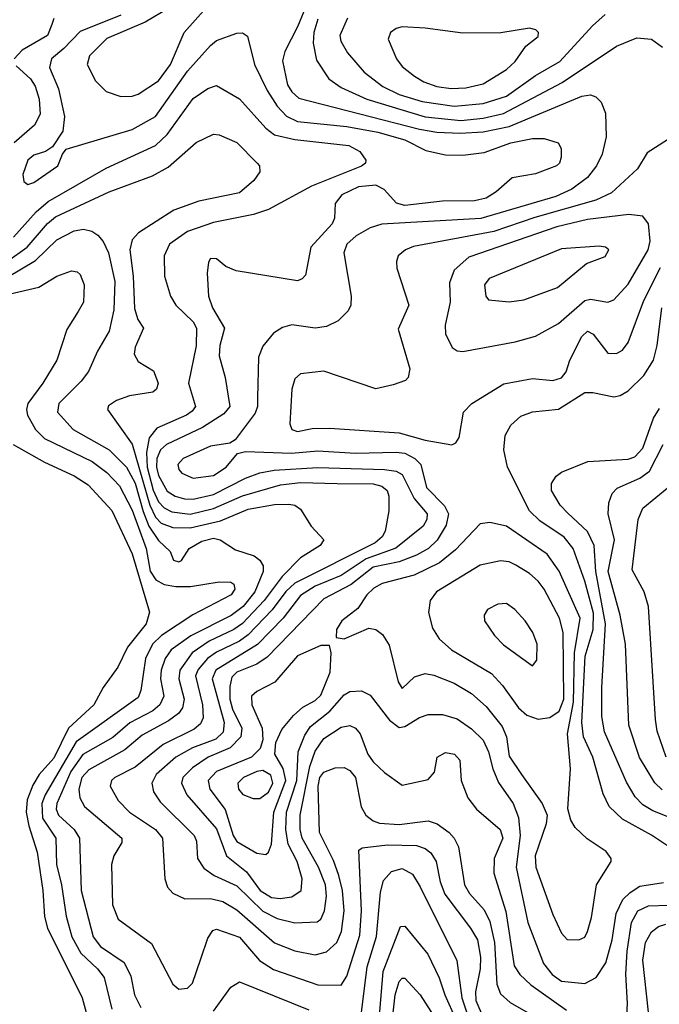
# Model space of a CAD drawing. Extents: x 997026 to 1115308, y 536381 to 619039.
# Tile 382 of 484: x 1054727 to 1056932, y 591862 to 595259. Entities that reach past the tile are written whole.
import ezdxf

# ---------------------------------------------------------------- set-up
doc = ezdxf.new("R2010")
doc.units = 0

msp = doc.modelspace()

# ---------------------------------------------------------------- linework, layer by layer
at = {"layer": '0CON20XD'}
for points in [[(1055728.5, 595341.5), (1055685.1, 595234.9), (1055640.5, 595149.5), (1055632.4, 595117.6), (1055649.8, 595035), (1055665, 595010.3), (1055689.2, 594989.2), (1056105, 594881.3), (1056165, 594871.3), (1056245, 594867.9), (1056325, 594872.8), (1056415, 594891.5), (1056665, 594995.3), (1056695, 595000), (1056712.8, 594992.8), (1056731.9, 594975), (1056746.4, 594936.4), (1056748.8, 594855), (1056735, 594795.8), (1056715.9, 594755), (1056684.7, 594715), (1056630.4, 594675), (1056575, 594650), (1056316.9, 594573.1), (1055975, 594554.2), (1055935, 594541.6), (1055886.4, 594513.6), (1055854.7, 594485), (1055844.1, 594455), (1055869.3, 594305), (1055868.7, 594275), (1055858.9, 594255), (1055825, 594220.8), (1055785, 594201.2), (1055745, 594195.3), (1055665, 594206.7), (1055633.1, 594196.9), (1055601.7, 594178.2), (1055565, 594133.3), (1055549.7, 594095), (1055547, 593955), (1055546.5, 593925), (1055538.4, 593901.6), (1055470, 593810), (1055451.1, 593798.9), (1055385, 593787.5), (1055290, 593745), (1055272.5, 593725), (1055275, 593707.5), (1055285.5, 593695), (1055325, 593677.6), (1055395, 593686.4), (1055438.8, 593715), (1055477.3, 593762.7), (1055505, 593770), (1055663.5, 593763.5), (1055755, 593771.5), (1055885, 593763.7), (1056025, 593767.8), (1056055, 593763.6), (1056089.4, 593745), (1056109.8, 593725), (1056129.8, 593645), (1056191.6, 593581.6), (1056205.2, 593555), (1056197.4, 593515), (1056166.2, 593463.8), (1056136.2, 593435), (1056095, 593412.4), (1056035, 593388.6), (1055945, 593370.2), (1055869.7, 593310.3), (1055775, 593261.7), (1055580.6, 593059.4), (1055544.7, 593035.3), (1055475, 593007.9), (1055458.8, 592991.2), (1055450.9, 592959.1), (1055450.8, 592915), (1055460.5, 592880.5), (1055492.7, 592815), (1055489.1, 592785), (1055452.8, 592747.2), (1055377.1, 592715), (1055322.3, 592677.7), (1055289.5, 592645), (1055284.3, 592625), (1055303.2, 592585), (1055405, 592467.4), (1055439.8, 592375), (1055509.2, 592319.2)], [(1055075.3, 595275), (1054935, 595219.3), (1054879.5, 595160.5), (1054836.6, 595125), (1054829.7, 595095), (1054860.5, 595020.5), (1054880.9, 594925), (1054875.7, 594874.3), (1054839.4, 594820.6), (1054815.5, 594804.5), (1054775, 594792.1), (1054754.7, 594775), (1054737.5, 594725), (1054741.2, 594701.2), (1054755, 594691.1), (1054775, 594698.2), (1054857.8, 594755), (1054874, 594796), (1054887.5, 594812.5), (1055115, 594880.7), (1055195, 594925.8), (1055305, 595081.4), (1055385, 595170), (1055405, 595187.3), (1055475, 595213.3), (1055495, 595214.2), (1055512.1, 595202.1), (1055536.1, 595105), (1055579.5, 595015), (1055615, 594961.4), (1055646.9, 594926.9), (1055685, 594908.5), (1055855, 594891.2), (1055961.5, 594871.5), (1056054.6, 594845), (1056127.6, 594807.6), (1056195, 594793.1), (1056255, 594792.5), (1056328.7, 594801.3), (1056420, 594835), (1056495, 594849), (1056535, 594849.3), (1056583.8, 594835), (1056594.2, 594815), (1056594.3, 594785), (1056588.1, 594765), (1056577.5, 594755), (1056505, 594727.3), (1056425, 594714.2), (1056369.5, 594665), (1056335, 594643.4), (1056295, 594634.1), (1056185, 594633.5), (1056055, 594618.5), (1056026.4, 594626.4), (1055983.5, 594673.5), (1055955, 594688.6), (1055895, 594682.3), (1055837.5, 594655), (1055814.7, 594625), (1055811.8, 594575), (1055804.2, 594555), (1055731.1, 594475), (1055711.7, 594378.3), (1055701.2, 594365), (1055685, 594358.1), (1055472.8, 594392.8), (1055437.7, 594407.7), (1055405, 594434), (1055384.4, 594435.6), (1055377.3, 594422.7), (1055373.1, 594385), (1055377.9, 594305), (1055391.1, 594265), (1055433.1, 594195), (1055417.3, 594135), (1055415, 594100), (1055435.3, 594025.3), (1055451.2, 593925), (1055430.1, 593899.9), (1055357.1, 593852.9), (1055233.3, 593793.3), (1055212.5, 593775), (1055199.4, 593745), (1055197.9, 593715), (1055205, 593687.2), (1055235, 593632.7), (1055262.7, 593615), (1055295, 593606.2), (1055325.4, 593605.4), (1055395, 593621), (1055505, 593677.7), (1055555, 593696.4), (1055604.3, 593705.7), (1055755, 593714.3), (1055985, 593707.1), (1056025, 593702.3), (1056045, 593690), (1056087.1, 593607.1), (1056131.7, 593555), (1056130.7, 593535), (1056117.8, 593512.2), (1056023.7, 593436.3), (1055921.1, 593398.9), (1055835, 593341.4), (1055745.2, 593305), (1055695, 593273.2), (1055635.7, 593194.3), (1055546.8, 593103.2), (1055402.7, 593015), (1055390.7, 592985), (1055431.3, 592835), (1055428.7, 592801.3), (1055402.7, 592777.3), (1055323, 592747), (1055264.7, 592715), (1055197.7, 592655), (1055182.5, 592625), (1055187.8, 592595), (1055211.2, 592561.2), (1055328.8, 592445), (1055336.4, 592425), (1055339.4, 592365), (1055361.8, 592331.8), (1055396.8, 592306.8), (1055475, 592271.2), (1055565, 592183.2), (1055615, 592158.8), (1055675, 592143.2), (1055752.9, 592147.1), (1055765, 592156.2), (1055777.8, 592185), (1055785.1, 592235), (1055781, 592275), (1055757.1, 592335), (1055700.3, 592435), (1055693.8, 592465), (1055693.8, 592515), (1055727, 592683), (1055745, 592735.4), (1055775, 592778.8), (1055835, 592818.8), (1055865, 592824.6), (1055885, 592814.5), (1055900.4, 592795), (1055927.2, 592725), (1055945, 592698.8), (1055985, 592661.5), (1056045, 592618.8), (1056135, 592638), (1056157.3, 592662.7), (1056166, 592715), (1056195, 592730.5), (1056225.8, 592725), (1056244.3, 592705), (1056248.5, 592635), (1056272.5, 592575), (1056302.2, 592535), (1056383.6, 592465), (1056392.4, 592435), (1056363.2, 592365), (1056361.3, 592315), (1056402.6, 592182.6), (1056431.2, 591995), (1056450.9, 591965), (1056489.3, 591929.3), (1056612.5, 591842.5)], [(1055240.7, 595299.3), (1055159.3, 595250.7), (1055027.5, 595195), (1054967.2, 595135), (1054959.3, 595105), (1054988.2, 595048.2), (1055025, 595011.2), (1055075, 594994.7), (1055115, 594995.3), (1055135, 595002.9), (1055205, 595048.9), (1055247.2, 595105), (1055294.4, 595215.6), (1055369.6, 595300.4)], [(1055857.3, 595265), (1055830.3, 595205), (1055833.6, 595185), (1055856.7, 595145), (1055915, 595078.7), (1055978.7, 595028.7), (1056035, 595001.9), (1056115, 594977), (1056225, 594961.3), (1056325, 594970.1), (1056405, 594996.1), (1056505, 595066.5), (1056589.1, 595115), (1056701.5, 595238.5), (1056745, 595277.7)], [(1054845, 595264), (1054837.4, 595242.6), (1054822.7, 595205), (1054735, 595154.2), (1054707.8, 595125)], [(1055755, 595261.5), (1055741.5, 595215), (1055738.5, 595178.5), (1055750.2, 595120.2), (1055793.1, 595055), (1055835.5, 595025), (1055923.8, 594985), (1056125, 594924.6), (1056248, 594912), (1056325, 594919.3), (1056395, 594935.7), (1056597.4, 595042.6), (1056785, 595167.7), (1056855, 595197.2), (1056905, 595191.8), (1056942.9, 595165)], [(1056215, 595022.3), (1056265, 595024.4), (1056325, 595038.1), (1056405, 595088.2), (1056435.4, 595115), (1056472, 595168), (1056515, 595201.2), (1056516, 595215), (1056506.7, 595225), (1056485, 595230.8), (1056386.2, 595213.8), (1056255, 595212.5), (1056125, 595230.4), (1056045.5, 595234.5), (1056025, 595228.9), (1056005.8, 595215), (1055997.7, 595192.3), (1056025.5, 595125), (1056045, 595098.5), (1056088.5, 595065), (1056120.6, 595045), (1056165, 595029), (1056215, 595022.3)], [(1054715, 595100.4), (1054764.3, 595055), (1054780.2, 595030.2), (1054794, 594985), (1054796.8, 594933.2), (1054778.1, 594895), (1054708.1, 594835)], [(1054705, 594509), (1054783.2, 594596.8), (1054825, 594632), (1055025, 594747.5), (1055194.6, 594825.4), (1055235, 594862.9), (1055325, 594987.2), (1055375, 595022), (1055405, 595032.3), (1055485, 594986.8), (1055575.5, 594885.5), (1055605, 594862.5), (1055675, 594845.6), (1055861.2, 594825), (1055899.2, 594805), (1055920, 594775), (1055918.6, 594765), (1055905.6, 594754.4), (1055733.5, 594685), (1055584.6, 594604.6), (1055533.1, 594586.9), (1055395, 594560.2), (1055305, 594528.5), (1055242.8, 594485), (1055224.7, 594444.7), (1055226.4, 594375), (1055246.5, 594305), (1055264.7, 594275), (1055325, 594216.9), (1055335.9, 594195), (1055335, 594133.8), (1055308.9, 594005), (1055333.5, 593925), (1055321.7, 593908.3), (1055301.5, 593895), (1055199.9, 593850.1), (1055173.5, 593816.5), (1055164.4, 593765.6), (1055166.6, 593715), (1055186.7, 593636.7), (1055205.7, 593595.7), (1055225, 593574.8), (1055251.2, 593561.2), (1055315, 593553.9), (1055395, 593573.4), (1055495, 593616.6), (1055625.6, 593654.4), (1055695, 593662.5), (1055821.1, 593658.9), (1055945, 593657.6), (1055975, 593649.6), (1055994.1, 593635), (1055999.7, 593615), (1055999.2, 593565), (1055987, 593495), (1055977.1, 593475), (1055952.4, 593455), (1055675, 593315.4), (1055645, 593287.1), (1055597.2, 593222.8), (1055515, 593137.2), (1055484.3, 593115.7), (1055405, 593077.6), (1055374.9, 593055.1), (1055342.2, 593017.8), (1055333.4, 592995), (1055357.6, 592895), (1055359.1, 592850.9), (1055350.4, 592829.6), (1055328.5, 592811.5), (1055221, 592759), (1055125, 592680.8), (1055055, 592645.2), (1055043.1, 592635), (1055039.2, 592615), (1055066.1, 592565), (1055105.4, 592525), (1055194.7, 592465), (1055218.8, 592435), (1055227.3, 592295), (1055236.9, 592266.9), (1055255, 592245.6), (1055296.6, 592226.6), (1055385, 592227.7), (1055427, 592217), (1055475, 592188.7), (1055605, 592074.3), (1055675, 592046.6), (1055745, 592032.9), (1055785, 592043.6), (1055820.3, 592075), (1055836.1, 592113.9), (1055845.8, 592184.2), (1055839.9, 592255), (1055827.1, 592307.1), (1055808.7, 592358.7), (1055760.6, 592455), (1055755.5, 592614.5), (1055761.4, 592645), (1055775, 592663.6), (1055815, 592678.4), (1055845, 592679), (1055865, 592668.8), (1055885.2, 592645), (1055904, 592544), (1055920.2, 592515), (1055945, 592495.6), (1055967.7, 592487.7), (1056035, 592483.1), (1056135, 592494.8), (1056166.5, 592485), (1056207.1, 592455), (1056225.4, 592435), (1056239.7, 592405), (1056260, 592275), (1056278.3, 592245), (1056328.1, 592188.1), (1056347.8, 592147.8), (1056364.4, 592075), (1056371.7, 591931.7), (1056385, 591897.9), (1056418.3, 591868.3), (1056528.8, 591805)], [(1055185, 594720.7), (1055239, 594751), (1055335, 594835.5), (1055395, 594864.5), (1055415, 594862.2), (1055475, 594835.5), (1055545.6, 594765), (1055553.1, 594755), (1055554.4, 594735), (1055534.4, 594705), (1055485, 594662.5), (1055345, 594633.2), (1055257.8, 594602.2), (1055136.5, 594523.5), (1055115, 594500), (1055106.1, 594465), (1055117.7, 594375), (1055123.1, 594263.1), (1055134.5, 594225), (1055153.8, 594195), (1055125, 594130), (1055121.4, 594105), (1055135, 594080), (1055187.8, 594047.8), (1055204.5, 594005), (1055198.9, 593985), (1055186.2, 593973.8), (1055105, 593961.8), (1055060.8, 593945), (1055033.4, 593926.6), (1055030, 593915), (1055115.1, 593795.1), (1055175, 593584.8), (1055195, 593542.6), (1055215, 593522.2), (1055255, 593507.4), (1055315, 593506.3), (1055419.6, 593530.4), (1055515, 593570.6), (1055605, 593586.8), (1055655, 593588.1), (1055675, 593584.2), (1055695, 593571.1), (1055731.9, 593511.9), (1055775.7, 593465), (1055763.1, 593445), (1055695, 593402.4), (1055631.4, 593338.6), (1055570.1, 593255), (1055495, 593176.2), (1055465, 593155.6), (1055380.5, 593115), (1055321, 593075), (1055279.2, 593015), (1055275.8, 592985), (1055293.8, 592915), (1055287.6, 592885), (1055273.9, 592866.1), (1055239.8, 592840.2), (1055149.2, 592790.8), (1055089.6, 592740.4), (1054965, 592670.7), (1054941.2, 592645), (1054931.2, 592605), (1054934.2, 592574.2), (1054950.3, 592545), (1055079.5, 592435), (1055079.1, 592420.9), (1055050.9, 592375), (1055043.1, 592345), (1055046.4, 592205), (1055066, 592156), (1055181.6, 592071.6), (1055255, 591931.2), (1055275, 591914.3), (1055305, 591917.5), (1055322.9, 591935), (1055351.4, 592018.6), (1055375, 592090), (1055392.8, 592117.2), (1055405, 592121.4), (1055485, 592094.2), (1055553.1, 592013.1), (1055602.3, 591982.3), (1055755, 591929.7), (1055835, 591928.5), (1055855, 591959.4), (1055899.1, 592100.9), (1055905.7, 592185), (1055895.9, 592394.1), (1055907.7, 592402.3), (1055995, 592412.5), (1056095, 592410.5), (1056125, 592399.8), (1056144.5, 592384.5), (1056163, 592355), (1056176.9, 592285), (1056192.8, 592242.8), (1056281.4, 592125), (1056305, 592084.4), (1056315.2, 592025), (1056314.2, 591985), (1056298.1, 591905), (1056299.9, 591875), (1056325, 591817.2)], [(1056960, 594845), (1056890.3, 594799.7), (1056856.9, 594745), (1056767.9, 594662.1), (1056713.5, 594636.5), (1056502.7, 594577.3), (1056361.5, 594528.5), (1056085, 594476.4), (1056057.5, 594465), (1056032, 594445), (1056025.7, 594425), (1056027.7, 594402.3), (1056068.8, 594275), (1056031.7, 594191.7), (1056072, 594055), (1056066.7, 594025), (1056056.7, 594015), (1056015, 594000), (1055955, 593986), (1055775, 594047.1), (1055695, 594037.1), (1055675, 594020), (1055664.6, 593985), (1055658.1, 593865), (1055665.5, 593845.5), (1055685, 593839.1), (1055735, 593848.5), (1055795, 593850), (1056035, 593834.2), (1056125, 593808.4), (1056216.9, 593793.1), (1056230.8, 593799.2), (1056242.2, 593817.8), (1056257.1, 593905), (1056285.3, 593934.7), (1056396.4, 594003.6), (1056495, 594021.8), (1056565, 594014.6), (1056595, 594023.6), (1056611.2, 594045), (1056623.2, 594085), (1056665, 594166.7), (1056685, 594184.5), (1056704.4, 594175), (1056755, 594108.9), (1056785, 594107.5), (1056805, 594119.4), (1056824.7, 594145.3), (1056879.4, 594290.6), (1056935.8, 594404.2)], [(1054685, 594426.8), (1054752.4, 594475), (1054823.2, 594556.8), (1054850.7, 594579.3), (1055035.6, 594665), (1055185, 594720.7)], [(1056255, 594114.5), (1056435, 594147.6), (1056505, 594167.8), (1056585, 594211.2), (1056675, 594290.5), (1056695.2, 594295.2), (1056755, 594285.3), (1056775, 594293.3), (1056825, 594347.5), (1056894.3, 594465), (1056901, 594495), (1056895.3, 594555), (1056875, 594581.2), (1056827.4, 594587.4), (1056685, 594570.5), (1056578.9, 594545), (1056275, 594439.8), (1056224.3, 594395.7), (1056208.8, 594351.2), (1056210.6, 594285), (1056193.7, 594205), (1056195.3, 594175.3), (1056218.3, 594128.3), (1056235, 594117.5), (1056255, 594114.5)], [(1054685, 594371.3), (1054781.8, 594428.2), (1054855, 594500), (1054915, 594530.7), (1054946.2, 594536.2), (1054975, 594530), (1054996.1, 594516.1), (1055015, 594494.4), (1055033, 594455), (1055054.4, 594355.6), (1055051.1, 594258.9), (1055035.7, 594185), (1054994.5, 594115.5), (1054964, 594046), (1054938.2, 594011.8), (1054861.2, 593935), (1054856.6, 593905), (1054911.1, 593845), (1055035, 593775.2), (1055095, 593715.2), (1055125, 593660), (1055152.1, 593562.1), (1055172.5, 593512.5), (1055205, 593462.1), (1055246, 593425), (1055257.5, 593395), (1055275, 593388.8), (1055285, 593393.8), (1055311.4, 593435), (1055355, 593460), (1055395, 593470.3), (1055417.9, 593465), (1055470.3, 593430.3), (1055535, 593409.8), (1055554.8, 593394.8), (1055565.8, 593375), (1055565.7, 593355.7), (1055537.6, 593285), (1055497.3, 593235), (1055455.8, 593204.2), (1055316.4, 593133.6), (1055248.7, 593085), (1055228.3, 593055), (1055214.2, 593015), (1055212.3, 592985), (1055223.3, 592925), (1055210.4, 592895), (1055185.7, 592874.3), (1055107, 592833), (1055047.5, 592782.5), (1054945, 592724.1), (1054902.9, 592665), (1054855.2, 592555), (1054852.1, 592535), (1054860, 592515), (1054914.3, 592465), (1054932.9, 592435), (1054938.8, 592255), (1054980, 592095), (1055005, 592061.5), (1055086.8, 592006.8), (1055110.2, 591959.8), (1055122.7, 591895), (1055145, 591851.2)], [(1056415, 594285.7), (1056465, 594293.1), (1056581.4, 594335), (1056681.3, 594418.7), (1056745, 594442), (1056758, 594465), (1056746.7, 594475), (1056725, 594477.5), (1056595, 594468.5), (1056345, 594366.7), (1056330, 594345), (1056334, 594305), (1056342.9, 594292.9), (1056415, 594285.7)], [(1054565, 594283.6), (1054793, 594337), (1054855, 594374.4), (1054905, 594393.1), (1054925, 594389.4), (1054935, 594380.8), (1054949.1, 594345), (1054947.3, 594285), (1054927.8, 594252.2), (1054889.8, 594190.2), (1054854.6, 594085), (1054806.5, 594005), (1054755.3, 593935), (1054750, 593915), (1054754.2, 593895), (1054781.8, 593845), (1054812.8, 593815), (1054977.2, 593735), (1055027, 593697), (1055070.7, 593650.7), (1055115, 593567.3), (1055162.3, 593435), (1055176.8, 593356.8), (1055196.6, 593326.6), (1055225, 593310.9), (1055265, 593303.9), (1055316.1, 593303.9), (1055415, 593319.4), (1055455, 593318.6), (1055465, 593312), (1055468.8, 593295), (1055456.2, 593275), (1055323.7, 593206.3), (1055215.7, 593134.3), (1055185.2, 593105), (1055160.2, 593055), (1055143.9, 592945), (1055135, 592921.1), (1054921.7, 592768.3), (1054814.6, 592585), (1054802.6, 592555), (1054805.4, 592505), (1054851, 592435), (1054853.1, 592345), (1054871.1, 592275), (1054886.6, 592166.6), (1054906.6, 592095), (1054938.1, 592038.1), (1054995, 591984.7), (1055017.5, 591955), (1055044.3, 591845)], [(1057011.9, 592375), (1056905.8, 592445.8), (1056805, 592501.2), (1056759.1, 592545), (1056738.3, 592588.3), (1056703.1, 592715), (1056670.7, 592785), (1056664.9, 592834.9), (1056676.2, 593063.8), (1056704.7, 593155), (1056705, 593211.5), (1056675, 593322.7), (1056635.4, 593435.4), (1056603.9, 593473.9), (1056519.9, 593529.9), (1056484.1, 593565), (1056408.8, 593715), (1056396.2, 593775), (1056401.2, 593825), (1056419.9, 593860.1), (1056455, 593891.2), (1056495, 593906.8), (1056585, 593916.2), (1056675, 593972.6), (1056703.4, 593973.4), (1056775, 593957.9), (1056797.4, 593962.6), (1056825, 593979.2), (1056878.7, 594031.3), (1056912, 594085), (1056925.2, 594135), (1056940.4, 594265)], [(1056965, 592508.1), (1056909.5, 592529.5), (1056875, 592550.3), (1056848.7, 592578.6), (1056818.6, 592628.6), (1056742.9, 592802.9), (1056733.5, 592855), (1056733.5, 592955), (1056747.2, 593175), (1056713, 593355), (1056707.5, 593445), (1056684.1, 593494.1), (1056616.9, 593556.9), (1056590.4, 593585), (1056560.7, 593635), (1056560.6, 593659.4), (1056576, 593684), (1056595, 593697.8), (1056685.4, 593734.6), (1056825, 593743.6), (1056848.3, 593751.7), (1056875, 593780.9), (1056912.1, 593885), (1056932.5, 593917.5)], [(1054704.1, 593794.1), (1054812.8, 593732.8), (1054915, 593685.2), (1054962.7, 593655), (1055045, 593566.6), (1055115, 593416.4), (1055174.7, 593215), (1055162.4, 593175), (1055099, 593095), (1055065.3, 593025), (1055014.8, 592955.2), (1054981.9, 592895), (1054895.3, 592814.7), (1054845, 592711.4), (1054794.4, 592655.6), (1054771.8, 592618.2), (1054752.8, 592567.2), (1054749, 592525), (1054757.7, 592477.7), (1054787.4, 592387.4), (1054806.7, 592255), (1054812, 592165), (1054823, 592125), (1054941.6, 591885), (1054971.7, 591775)], [(1056942, 592602), (1056916.6, 592626.6), (1056863.4, 592713.4), (1056827.1, 592825), (1056816, 593105), (1056797, 593205), (1056755.9, 593355), (1056777.3, 593465), (1056756, 593554), (1056757.6, 593592.4), (1056769.6, 593625), (1056786.7, 593643.3), (1056865, 593677.2), (1056898.8, 593701.2), (1056945, 593793.4)], [(1056955.3, 592715), (1056924.8, 592804.8), (1056918.6, 592845), (1056895.4, 593235), (1056879.6, 593285), (1056838.9, 593361.1), (1056859.4, 593535), (1056875, 593574.4), (1056965, 593648.1)], [(1056655, 592084.4), (1056675, 592094.3), (1056685, 592114), (1056698.8, 592161.2), (1056715.9, 592274.1), (1056765.8, 592355), (1056765.8, 592365), (1056748.9, 592388.9), (1056683.6, 592433.6), (1056642.6, 592472.6), (1056627.4, 592497.4), (1056616.4, 592536.4), (1056626.1, 592675), (1056616.2, 592795), (1056636.4, 592905), (1056640.1, 593075), (1056659.4, 593195), (1056586.6, 593356.6), (1056545.3, 593415), (1056405, 593512), (1056347.5, 593525), (1056315, 593520.5), (1056229.8, 593430.2), (1056174.4, 593385.6), (1056087.2, 593342.8), (1055976.2, 593313.8), (1055948, 593298), (1055924.1, 593275), (1055892.6, 593227.4), (1055837.1, 593185), (1055819.2, 593155), (1055817.5, 593127.5), (1055845, 593123.8), (1055930.3, 593159.7), (1055955, 593155.8), (1055978.1, 593138.1), (1056000.9, 593100.9), (1056031.5, 592975), (1056045, 592952), (1056087.6, 592992.4), (1056125, 593003.1), (1056155, 592998), (1056225, 592970.3), (1056285, 592934.1), (1056335, 592889.3), (1056390.4, 592820.4), (1056405.3, 592785), (1056415, 592718.1), (1056456.8, 592655), (1056528.1, 592555), (1056545.8, 592515), (1056542.5, 592485), (1056503.7, 592375), (1056506.7, 592335), (1056565, 592172.5), (1056595, 592107.5), (1056615, 592085.8), (1056655, 592084.4)], [(1056515, 592846.2), (1056555, 592852), (1056586.8, 592873.2), (1056603, 592915), (1056601.1, 593145), (1056587.7, 593195), (1056535.2, 593295), (1056515, 593322.2), (1056485, 593348.8), (1056437.7, 593377.7), (1056415, 593388.4), (1056385, 593392.5), (1056315, 593377.6), (1056163.8, 593285), (1056142.1, 593255), (1056136.3, 593213.7), (1056149.6, 593159.6), (1056173.4, 593123.4), (1056215.2, 593085.2), (1056353.5, 593003.5), (1056391.9, 592961.9), (1056446.8, 592885), (1056475, 592859.3), (1056515, 592846.2)], [(1056495, 593030), (1056510.3, 593049.7), (1056510.9, 593105), (1056496.5, 593145), (1056469.2, 593185), (1056434, 593225), (1056405, 593245.7), (1056375, 593242.9), (1056340, 593225), (1056328, 593205), (1056329.2, 593185), (1056364.3, 593135), (1056395, 593103.1), (1056495, 593030)], [(1055575, 592378.8), (1055585, 592386.9), (1055595.2, 592414.8), (1055603, 592525), (1055644.1, 592635), (1055635.8, 592675.8), (1055606.9, 592725), (1055609.6, 592765), (1055630.1, 592809.9), (1055671, 592859), (1055702.6, 592887.4), (1055745, 592910.3), (1055765, 592928.8), (1055797.7, 593007.7), (1055801.2, 593075), (1055795, 593100), (1055765, 593100.8), (1055685, 593064.5), (1055606.7, 592973.3), (1055545, 592941.8), (1055525.5, 592925), (1055527.3, 592895), (1055563.2, 592815), (1055564.7, 592775.3), (1055555.5, 592745), (1055526.5, 592715), (1055405.3, 592665), (1055376.1, 592635), (1055382.5, 592605), (1055435, 592534.6), (1055462.8, 592445), (1055475, 592423.6), (1055545, 592383.8), (1055575, 592378.8)], [(1055509.2, 592319.2), (1055556.3, 592255), (1055595, 592230.3), (1055625, 592227.2), (1055665, 592232.5), (1055697.2, 592255), (1055700.6, 592295), (1055683.3, 592355), (1055652.4, 592415), (1055644.7, 592465), (1055647.1, 592525), (1055682.6, 592635), (1055687.1, 592732.9), (1055709.7, 592790.3), (1055729.3, 592820.7), (1055796, 592874), (1055845, 592930.3), (1055865, 592941.9), (1055905, 592943.4), (1055935, 592928.5), (1056002.4, 592842.4), (1056035, 592817.5), (1056055, 592820.5), (1056105, 592851.4), (1056135, 592861.6), (1056185, 592861.8), (1056235, 592846.9), (1056285, 592812.9), (1056325, 592773.3), (1056343.7, 592733.7), (1056357.8, 592675), (1056377.8, 592627.8), (1056428.5, 592555), (1056446.2, 592506.2), (1056452.6, 592445), (1056439, 592335), (1056479.4, 592145), (1056533.1, 592003.1), (1056562.6, 591965), (1056595, 591941.9), (1056675, 591933.5), (1056714.8, 591955.2), (1056748.3, 592005), (1056769.2, 592085), (1056783.2, 592175), (1056806.7, 592223.3), (1056831.5, 592248.5), (1056865, 592269.5), (1056947.1, 592282.9)], [(1055555, 592572), (1055585, 592593.9), (1055600, 592625), (1055593.1, 592653.1), (1055565, 592668.6), (1055545, 592666), (1055498.9, 592645), (1055479.1, 592625), (1055481.6, 592605), (1055496.6, 592586.6), (1055532.2, 592572.2), (1055555, 592572)], [(1055905.5, 591834.5), (1055925, 591991.4), (1055956.7, 592096.7), (1055971.2, 592248.8), (1055981.1, 592288.9), (1056009.2, 592320.8), (1056045, 592331), (1056081.2, 592311.2), (1056108, 592268), (1056233.6, 592013.6), (1056251.1, 591885), (1056281.6, 591795)], [(1056819.2, 591805), (1056822.5, 591865), (1056816.5, 591966.5), (1056821.6, 592045), (1056836.4, 592145), (1056858.6, 592185), (1056895, 592202.4), (1056965, 592203.8)], [(1055965.6, 591795), (1055980.3, 591975), (1056039.8, 592130.2), (1056055, 592131.4), (1056133.6, 592035), (1056173.6, 591953.6), (1056192.5, 591895), (1056268.5, 591725)], [(1056894.9, 591835.1), (1056875.8, 592015), (1056884.6, 592075.4), (1056905, 592112.2), (1056929.3, 592130.7), (1056955, 592138.3)], [(1056012.1, 591812.1), (1056021, 591895), (1056035, 591940.9), (1056045, 591952.1), (1056055, 591952.9), (1056107.3, 591895), (1056209.5, 591735)], [(1055395, 591838.6), (1055455, 591921.3), (1055485, 591939.5), (1055723.3, 591843.3)]]:
    msp.add_lwpolyline(points, dxfattribs=at)

doc.saveas('drawing.dxf')
